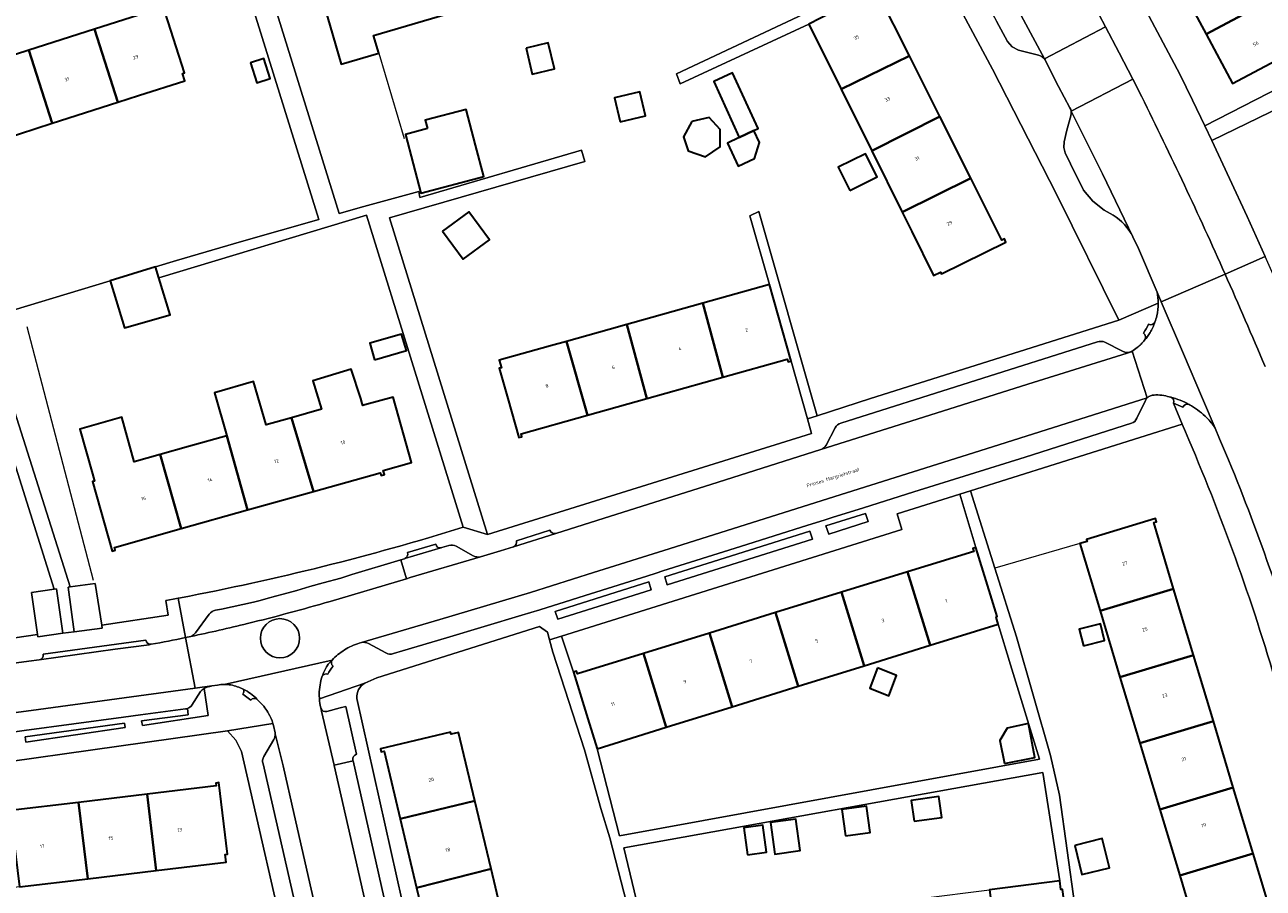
# Model space of a CAD drawing. Header units: metres. Extents: x 197700 to 204338, y 317132 to 325229.
# Tile 839 of 1056: x 202672 to 202798, y 320450 to 320538. Entities that reach past the tile are written whole.
import ezdxf
from ezdxf.enums import TextEntityAlignment as Align

# ---------------------------------------------------------------- set-up
doc = ezdxf.new("R2010")
doc.units = ezdxf.units.M
for name, color, linetype, lineweight in [('B-WE-GR-BEPLANTING_CULTUUR_HEESTERS-GV', 90, 'Continuous', 18), ('B-WE-IE-TERREINAFSCHEIDING_KUNSTMATIG_HEKWERK-G', 20, 'IE-TERREINAFSCHEIDING-KUNSTMATIG', 18), ('B-WE-OG-BEBOUWING-GV', 7, 'Continuous', 35), ('B-WE-OG-BEBOUWING-T18', 10, 'Continuous', 18), ('B-WE-OG-TERREIN_ERF-GV', 7, 'Continuous', 18), ('B-WE-OG-TOPOGRAFIE-T18', 10, 'Continuous', 18), ('B-WE-VH-VERHARDING_ASFALT-GV', 252, 'Continuous', 18), ('B-WE-VH-VERHARDING_BETONSTRAATSTEEN-GV', 252, 'Continuous', 18), ('B-WE-VH-VERHARDING_OPEN-GV', 252, 'Continuous', 18), ('B-WE-VH-VERHARDING_STRAATBAKSTEEN-GV', 252, 'Continuous', 18), ('B-WE-VH-VERHARDING_TEGEL-GV', 252, 'Continuous', 18)]:
    doc.layers.add(name, color=color, linetype=linetype, lineweight=lineweight)
doc.styles.add('NLCS-ISO-M200-T18', font='NLCS-ISO.ttf', dxfattribs={"height": 0.36})
doc.linetypes.add('IE-TERREINAFSCHEIDING-KUNSTMATIG', pattern='A,4,[82,NLCS.SHX,S=0.75,R=90,X=0,Y=0],4,-2', length=10)

msp = doc.modelspace()

# ---------------------------------------------------------------- linework, layer by layer
at = {"layer": 'B-WE-GR-BEPLANTING_CULTUUR_HEESTERS-GV'}
for points in [[(202757.932, 320488.29), (202753.896, 320487.012), (202754.174, 320486.176), (202758.205, 320487.459), (202758.064, 320487.884)], [(202737.456, 320481.828), (202737.716, 320481.004), (202752.522, 320485.654), (202752.256, 320486.486)], [(202726.299, 320478.3), (202726.558, 320477.494), (202736.079, 320480.497), (202735.824, 320481.3)], [(202672.24, 320465.527), (202672.33, 320464.976), (202682.453, 320466.467), (202682.385, 320466.908)]]:
    msp.add_lwpolyline(points, close=True, dxfattribs=at)
for points in [[(202688.792, 320468.405), (202688.865, 320467.768), (202684.132, 320467.131), (202684.205, 320466.677), (202690.896, 320467.685), (202690.493, 320470.451)], [(202690.14, 320470.121), (202689.262, 320468.749)]]:
    msp.add_lwpolyline(points, dxfattribs=at)
for points in [[(202690.493, 320470.451, 0.1042883), (202690.14, 320470.121)], [(202689.262, 320468.749, -0.1648532), (202688.792, 320468.405)]]:
    msp.add_lwpolyline(points, format="xyb", dxfattribs=at)
at = {"layer": 'B-WE-IE-TERREINAFSCHEIDING_KUNSTMATIG_HEKWERK-G'}
for points in [[(202708.306, 320535.233), (202710.894, 320526.535)], [(202679.208, 320481.439), (202672.453, 320507.312)], [(202779.779, 320485.212), (202771.123, 320482.707)]]:
    msp.add_lwpolyline(points, dxfattribs=at)
at = {"layer": 'B-WE-OG-BEBOUWING-GV'}
for points in [[(202714.846, 320539.085), (202712.667, 320546.597), (202705.9, 320544.634), (202705.817, 320544.922), (202705.521, 320544.837), (202701.679, 320543.723), (202704.464, 320534.119), (202708.306, 320535.233), (202707.782, 320537.038), (202707.994, 320537.099)], [(202792.645, 320537.178), (202799.626, 320540.905), (202796.903, 320545.935), (202789.951, 320542.223)], [(202762.411, 320534.961), (202759.198, 320541.376), (202759.468, 320541.508), (202759.336, 320541.799), (202753.353, 320538.793), (202752.15, 320538.182), (202755.443, 320531.549)], [(202683.801, 320530.897), (202688.519, 320532.413), (202688.281, 320533.156), (202688.49, 320533.223), (202686.245, 320540.211), (202685.946, 320540.114), (202686.038, 320539.829), (202679.326, 320537.672), (202681.718, 320530.227)], [(202792.645, 320537.178), (202795.339, 320532.134), (202799.75, 320534.489), (202802.348, 320535.876), (202799.626, 320540.905)], [(202679.326, 320537.672), (202672.615, 320535.516), (202675.007, 320528.07), (202681.718, 320530.227)], [(202723.318, 320535.744), (202723.954, 320533.08), (202726.227, 320533.622), (202725.592, 320536.286)], [(202665.904, 320533.36), (202668.297, 320525.913), (202675.007, 320528.07), (202672.615, 320535.516)], [(202695.222, 320534.245), (202695.861, 320532.212), (202697.243, 320532.646), (202696.603, 320534.68)], [(202765.522, 320528.752), (202762.411, 320534.961), (202755.443, 320531.549), (202758.558, 320525.274)], [(202746.559, 320527.331), (202746.98, 320527.53), (202744.375, 320533.235), (202742.452, 320532.323), (202745.058, 320526.619)], [(202732.91, 320528.225), (202735.51, 320528.846), (202734.929, 320531.285), (202732.328, 320530.665)], [(202713.281, 320527.529), (202711.015, 320526.928), (202712.607, 320520.939), (202719.014, 320522.642), (202718.165, 320525.835), (202717.203, 320529.49), (202713.053, 320528.389)], [(202740.228, 320528.247), (202739.365, 320526.71), (202739.839, 320525.274), (202741.632, 320524.649), (202743.102, 320525.679), (202743.102, 320527.436), (202741.987, 320528.653)], [(202768.666, 320522.475), (202765.522, 320528.752), (202758.558, 320525.274), (202761.668, 320519.007)], [(202746.559, 320527.331), (202745.058, 320526.619), (202743.846, 320526.044), (202744.954, 320523.707), (202746.625, 320524.5), (202747.13, 320526.128)], [(202756.328, 320521.225), (202759.116, 320522.609), (202757.945, 320524.97), (202755.156, 320523.586)], [(202768.666, 320522.475), (202761.668, 320519.007), (202762.646, 320517.037), (202764.869, 320512.558), (202765.567, 320512.904), (202765.665, 320512.707), (202772.235, 320515.967), (202772.102, 320516.285), (202771.825, 320516.169)], [(202714.814, 320517.068), (202716.927, 320514.21), (202719.611, 320516.194), (202717.498, 320519.053)], [(202685.56, 320513.424), (202680.933, 320512.024), (202682.39, 320507.211), (202687.036, 320508.551), (202685.9, 320512.303)], [(202743.386, 320502.179), (202749.946, 320504.022), (202750.033, 320503.735), (202750.348, 320503.832), (202748.139, 320511.647), (202741.351, 320509.739)], [(202734.203, 320507.73), (202733.593, 320507.559), (202735.628, 320500), (202743.386, 320502.179), (202741.351, 320509.739)], [(202731.807, 320507.057), (202727.457, 320505.834), (202729.575, 320498.299), (202735.628, 320500), (202733.593, 320507.559)], [(202707.864, 320503.961), (202711.119, 320504.901), (202710.635, 320506.581), (202707.379, 320505.641)], [(202727.457, 320505.834), (202725.829, 320505.376), (202720.594, 320503.905), (202720.805, 320503.154), (202720.593, 320503.095), (202721.462, 320500), (202722.579, 320496.028), (202722.883, 320496.108), (202722.807, 320496.398), (202729.575, 320498.299)], [(202706.472, 320500.015), (202705.503, 320503.006), (202701.587, 320501.801), (202702.473, 320498.919), (202699.399, 320498.054), (202701.661, 320490.534), (202708.459, 320492.443), (202708.562, 320492.161), (202708.881, 320492.277), (202708.766, 320492.686), (202711.643, 320493.498), (202709.771, 320500.161), (202706.888, 320499.351), (202706.676, 320499.292), (202706.613, 320499.517)], [(202694.93, 320488.643), (202701.661, 320490.534), (202699.399, 320498.054), (202696.814, 320497.326), (202695.549, 320501.744), (202691.559, 320500.602), (202692.801, 320496.197)], [(202688.163, 320486.742), (202686.036, 320494.292), (202683.381, 320493.545), (202682.1, 320498.095), (202677.815, 320496.877), (202679.105, 320492.341), (202679.318, 320491.591), (202679.107, 320491.531), (202681.116, 320484.453), (202681.433, 320484.54), (202681.354, 320484.829)], [(202686.036, 320494.292), (202688.163, 320486.742), (202694.93, 320488.643), (202692.801, 320496.197), (202688.922, 320495.105)], [(202779.779, 320485.212), (202781.843, 320478.349), (202789.338, 320480.602), (202787.309, 320487.351), (202787.595, 320487.445), (202787.491, 320487.761), (202780.462, 320485.647), (202780.526, 320485.436)], [(202769.193, 320484.807), (202768.877, 320484.713), (202768.962, 320484.425), (202762.224, 320482.342), (202764.538, 320474.852), (202771.44, 320476.998), (202771.257, 320477.71), (202771.367, 320477.774), (202770.678, 320480.004)], [(202755.474, 320480.255), (202757.793, 320472.754), (202764.538, 320474.852), (202762.224, 320482.342)], [(202781.843, 320478.349), (202783.872, 320471.6), (202791.367, 320473.854), (202789.338, 320480.602)], [(202748.751, 320478.176), (202751.074, 320470.665), (202757.793, 320472.754), (202755.474, 320480.255)], [(202751.074, 320470.665), (202748.751, 320478.176), (202742.025, 320476.096), (202744.35, 320468.574)], [(202780.146, 320474.788), (202782.309, 320475.321), (202781.887, 320477.033), (202779.724, 320476.5)], [(202744.35, 320468.574), (202742.025, 320476.096), (202735.299, 320474.017), (202737.621, 320466.482)], [(202728.145, 320472.122), (202729.621, 320467.345), (202730.565, 320464.288), (202737.621, 320466.482), (202735.299, 320474.017), (202728.553, 320471.931), (202728.468, 320472.218)], [(202785.901, 320464.852), (202793.396, 320467.105), (202791.367, 320473.854), (202783.872, 320471.6)], [(202759.163, 320472.533), (202758.359, 320470.46), (202760.302, 320469.707), (202761.105, 320471.78)], [(202772.084, 320462.797), (202775.203, 320463.399), (202774.536, 320466.857), (202772.388, 320466.39), (202771.631, 320465.147)], [(202793.396, 320467.105), (202785.901, 320464.852), (202787.93, 320458.104), (202795.424, 320460.357)], [(202710.482, 320457.164), (202718.104, 320458.984), (202716.44, 320465.955), (202715.681, 320465.775), (202715.63, 320465.989), (202708.481, 320464.29), (202708.549, 320463.971), (202708.842, 320464.033)], [(202684.696, 320459.661), (202685.627, 320451.878), (202692.75, 320452.73), (202692.657, 320453.504), (202692.876, 320453.53), (202692.001, 320460.846), (202691.681, 320460.798), (202691.725, 320460.501)], [(202787.93, 320458.104), (202789.96, 320451.355), (202797.453, 320453.608), (202795.424, 320460.357)], [(202684.696, 320459.661), (202677.703, 320458.826), (202678.634, 320451.041), (202685.627, 320451.878)], [(202710.482, 320457.164), (202712.168, 320450.107), (202719.757, 320452.063), (202718.104, 320458.984)], [(202762.877, 320456.901), (202765.703, 320457.295), (202765.406, 320459.426), (202762.58, 320459.032)], [(202671.695, 320450.211), (202678.634, 320451.041), (202677.703, 320458.826), (202670.74, 320457.994)], [(202755.904, 320455.424), (202758.392, 320455.771), (202758.019, 320458.454), (202755.531, 320458.108)], [(202745.893, 320453.479), (202747.841, 320453.751), (202747.459, 320456.487), (202745.512, 320456.216)], [(202748.244, 320456.771), (202748.693, 320453.545), (202751.281, 320453.905), (202750.832, 320457.131)], [(202779.256, 320454.447), (202779.992, 320451.462), (202782.808, 320452.156), (202782.072, 320455.142)], [(202797.453, 320453.608), (202789.96, 320451.355), (202792.027, 320444.482), (202792.773, 320444.709), (202792.837, 320444.499), (202799.86, 320446.637), (202799.77, 320446.944), (202799.482, 320446.86)], [(202712.168, 320450.107), (202713.787, 320443.326), (202721.409, 320445.143), (202719.757, 320452.063)], [(202771.624, 320441.825), (202778.618, 320442.748), (202778.659, 320442.451), (202778.991, 320442.497), (202778.339, 320447.454), (202778.012, 320449.942), (202777.827, 320449.93), (202777.737, 320450.832), (202770.562, 320449.916)]]:
    msp.add_lwpolyline(points, close=True, dxfattribs=at)
at = {"layer": 'B-WE-OG-TERREIN_ERF-GV'}
for points in [[(202771.502, 320567.115), (202771.944, 320566.234), (202772.422, 320565.857), (202778.889, 320569.421), (202781.302, 320565.042), (202781.677, 320564.361), (202783.726, 320565.49), (202786.526, 320560.408), (202784.478, 320559.279), (202782.427, 320558.14), (202778.056, 320555.713), (202783.985, 320544.38), (202789.962, 320533.072), (202791.251, 320530.441), (202792.526, 320527.804), (202804.257, 320533.843)], [(202656.253, 320494.363), (202654.072, 320501.043), (202651.77, 320508.093), (202646.654, 320506.54), (202639.179, 320504.025), (202642.506, 320493.288), (202645.465, 320483.735), (202649.167, 320472.372), (202673.529, 320475.935), (202672.901, 320480.215), (202675.197, 320480.557), (202667.013, 320506.55), (202667.002, 320506.591), (202668.439, 320507.017), (202668.072, 320508.133), (202680.933, 320512.024), (202685.56, 320513.424), (202687.685, 320514.067), (202694.296, 320516.009), (202702.185, 320518.268), (202693.541, 320546.148), (202680.989, 320542.154)], [(202695.59, 320546.8), (202704.252, 320518.86), (202706.782, 320519.584), (202712.376, 320521.124), (202712.499, 320520.51), (202728.987, 320525.317), (202729.313, 320524.17), (202709.386, 320518.417), (202719.401, 320486.134), (202752.424, 320496.45), (202752.006, 320497.937), (202750.348, 320503.832), (202750.033, 320503.735), (202749.946, 320504.022), (202743.386, 320502.179), (202735.628, 320500), (202729.575, 320498.299), (202722.807, 320496.398), (202722.883, 320496.108), (202722.579, 320496.028), (202721.462, 320500), (202720.593, 320503.095), (202720.805, 320503.154), (202720.594, 320503.905), (202725.829, 320505.376), (202727.457, 320505.834), (202731.807, 320507.057), (202733.593, 320507.559), (202734.203, 320507.73), (202741.351, 320509.739), (202748.139, 320511.647), (202746.147, 320518.638), (202747.068, 320519.095), (202752.988, 320498.26), (202758.449, 320500), (202783.746, 320507.99), (202777.412, 320520.853), (202770.862, 320533.609), (202767.882, 320539.157)], [(202714.846, 320539.085), (202707.994, 320537.099), (202707.782, 320537.038), (202708.306, 320535.233), (202704.464, 320534.119), (202701.679, 320543.723)], [(202759.198, 320541.376), (202762.411, 320534.961), (202765.522, 320528.752), (202768.666, 320522.475), (202771.825, 320516.169), (202772.102, 320516.285), (202772.235, 320515.967), (202765.665, 320512.707), (202765.567, 320512.904), (202764.869, 320512.558), (202762.646, 320517.037), (202761.668, 320519.007), (202758.558, 320525.274), (202755.443, 320531.549), (202752.15, 320538.182), (202739.044, 320532.114), (202738.643, 320533.133), (202752.175, 320539.485)], [(202686.245, 320540.211), (202688.49, 320533.223), (202688.281, 320533.156), (202688.519, 320532.413), (202683.801, 320530.897), (202681.718, 320530.227), (202675.007, 320528.07), (202668.297, 320525.913), (202661.586, 320523.756), (202662.758, 320520.166), (202657.833, 320518.558), (202656.653, 320522.171), (202654.875, 320521.599), (202647.85, 320519.341), (202646.895, 320522.315), (202645.366, 320527.075), (202645.679, 320527.176), (202645.771, 320526.891), (202652.482, 320529.047), (202659.193, 320531.204), (202665.904, 320533.36), (202672.615, 320535.516), (202679.326, 320537.672), (202686.038, 320539.829)], [(202805.053, 320532.049), (202793.233, 320526.325), (202796.85, 320518.574), (202798.682, 320514.482)], [(202716.919, 320486.887), (202707.053, 320518.707), (202685.9, 320512.303), (202687.036, 320508.551), (202682.39, 320507.211), (202680.933, 320512.024), (202668.072, 320508.133), (202668.439, 320507.017), (202670.748, 320500), (202676.837, 320480.807), (202679.377, 320481.132), (202680.056, 320476.89), (202686.843, 320477.933), (202686.582, 320479.411), (202687.337, 320479.551), (202687.843, 320479.646), (202688.096, 320479.694)], [(202790.196, 320497.399), (202768.629, 320490.606), (202771.123, 320482.707), (202773.336, 320475.696), (202776.791, 320463.609), (202777.695, 320459.556), (202780.035, 320442.638)], [(202706.073, 320469.425), (202714.174, 320433.271), (202714.585, 320431.435), (202716.872, 320431.711), (202735.564, 320433.969), (202735.097, 320439.082), (202734.437, 320445.175), (202731.849, 320455.219), (202730.949, 320458.203), (202729.276, 320464.2), (202726.047, 320474.133), (202725.72, 320475.419), (202725.522, 320476.2), (202724.69, 320476.777)], [(202724.69, 320476.777), (202708.101, 320471.54), (202706.889, 320470.987)]]:
    msp.add_lwpolyline(points, dxfattribs=at)
for points in [[(202799.75, 320534.489), (202795.339, 320532.134), (202792.645, 320537.178), (202789.951, 320542.223), (202787.258, 320547.267), (202784.564, 320552.312), (202788.975, 320554.667), (202791.459, 320555.993), (202794.181, 320550.964), (202796.903, 320545.935), (202799.626, 320540.905), (202802.348, 320535.876)], [(202723.318, 320535.744), (202725.592, 320536.286), (202726.227, 320533.622), (202723.954, 320533.08)], [(202695.222, 320534.245), (202696.603, 320534.68), (202697.243, 320532.646), (202695.861, 320532.212)], [(202745.058, 320526.619), (202742.452, 320532.323), (202744.375, 320533.235), (202746.98, 320527.53), (202746.559, 320527.331), (202747.13, 320526.128), (202746.625, 320524.5), (202744.954, 320523.707), (202743.846, 320526.044)], [(202732.91, 320528.225), (202732.328, 320530.665), (202734.929, 320531.285), (202735.51, 320528.846)], [(202719.014, 320522.642), (202712.607, 320520.939), (202711.015, 320526.928), (202713.281, 320527.529), (202713.053, 320528.389), (202717.203, 320529.49), (202718.165, 320525.835)], [(202740.228, 320528.247), (202741.987, 320528.653), (202743.102, 320527.436), (202743.102, 320525.679), (202741.632, 320524.649), (202739.839, 320525.274), (202739.365, 320526.71)], [(202756.328, 320521.225), (202755.156, 320523.586), (202757.945, 320524.97), (202759.116, 320522.609)], [(202714.814, 320517.068), (202717.498, 320519.053), (202719.611, 320516.194), (202716.927, 320514.21)], [(202707.864, 320503.961), (202707.379, 320505.641), (202710.635, 320506.581), (202711.119, 320504.901)], [(202694.93, 320488.643), (202688.163, 320486.742), (202681.354, 320484.829), (202681.433, 320484.54), (202681.116, 320484.453), (202679.107, 320491.531), (202679.318, 320491.591), (202679.105, 320492.341), (202677.815, 320496.877), (202682.1, 320498.095), (202683.381, 320493.545), (202686.036, 320494.292), (202688.922, 320495.105), (202692.801, 320496.197), (202691.559, 320500.602), (202695.549, 320501.744), (202696.814, 320497.326), (202699.399, 320498.054), (202702.473, 320498.919), (202701.587, 320501.801), (202705.503, 320503.006), (202706.472, 320500.015), (202706.613, 320499.517), (202706.676, 320499.292), (202706.888, 320499.351), (202709.771, 320500.161), (202711.643, 320493.498), (202708.766, 320492.686), (202708.881, 320492.277), (202708.562, 320492.161), (202708.459, 320492.443), (202701.661, 320490.534)], [(202728.145, 320472.122), (202728.468, 320472.218), (202728.553, 320471.931), (202735.299, 320474.017), (202742.025, 320476.096), (202748.751, 320478.176), (202755.474, 320480.255), (202762.224, 320482.342), (202768.962, 320484.425), (202768.877, 320484.713), (202769.193, 320484.807), (202767.552, 320490.267), (202761.158, 320488.253), (202761.62, 320486.645), (202726.937, 320475.762)], [(202781.843, 320478.349), (202779.779, 320485.212), (202780.526, 320485.436), (202780.462, 320485.647), (202787.491, 320487.761), (202787.595, 320487.445), (202787.309, 320487.351), (202789.338, 320480.602), (202791.367, 320473.854), (202793.396, 320467.105), (202795.424, 320460.357), (202797.453, 320453.608), (202799.482, 320446.86), (202799.77, 320446.944), (202799.86, 320446.637), (202792.837, 320444.499), (202792.773, 320444.709), (202792.027, 320444.482), (202789.96, 320451.355), (202787.93, 320458.104), (202785.901, 320464.852), (202783.872, 320471.6)], [(202764.538, 320474.852), (202757.793, 320472.754), (202751.074, 320470.665), (202744.35, 320468.574), (202737.621, 320466.482), (202730.565, 320464.288), (202732.865, 320455.417), (202775.672, 320463.247), (202772.715, 320472.855), (202771.44, 320476.998)], [(202780.146, 320474.788), (202779.724, 320476.5), (202781.887, 320477.033), (202782.309, 320475.321)], [(202759.163, 320472.533), (202761.105, 320471.78), (202760.302, 320469.707), (202758.359, 320470.46)], [(202772.084, 320462.797), (202771.631, 320465.147), (202772.388, 320466.39), (202774.536, 320466.857), (202775.203, 320463.399)], [(202699.434, 320441.578), (202694.304, 320464.02), (202693.743, 320465.181), (202692.88, 320466.138), (202656.742, 320461.008), (202656.529, 320462.231), (202649.388, 320461.275), (202641.217, 320460.187), (202632.083, 320459.008), (202632.242, 320457.636), (202632.66, 320454.806), (202633.688, 320445.149), (202634.859, 320435.981), (202638.613, 320436.299), (202646.026, 320436.749), (202653.507, 320437.297), (202659.232, 320437.719), (202666.17, 320438.218), (202682.924, 320439.261), (202682.68, 320442.919), (202686.622, 320443.257), (202686.729, 320442.604), (202694.506, 320443.832), (202694.985, 320440.837)], [(202712.168, 320450.107), (202710.482, 320457.164), (202708.842, 320464.033), (202708.549, 320463.971), (202708.481, 320464.29), (202715.63, 320465.989), (202715.681, 320465.775), (202716.44, 320465.955), (202718.104, 320458.984), (202719.757, 320452.063), (202721.409, 320445.143), (202723.036, 320438.328), (202722.277, 320438.147), (202722.328, 320437.933), (202715.179, 320436.227), (202715.102, 320436.528), (202715.393, 320436.603), (202713.787, 320443.326)], [(202777.737, 320450.832), (202776.024, 320461.865), (202733.274, 320454.199), (202735.403, 320445.427), (202742.588, 320446.344), (202749.574, 320447.236), (202756.561, 320448.128), (202763.548, 320449.02), (202770.562, 320449.916)], [(202671.695, 320450.211), (202664.65, 320449.368), (202657.632, 320448.528), (202650.632, 320447.691), (202643.635, 320446.854), (202636.315, 320445.978), (202635.347, 320454.072), (202635.674, 320454.107), (202635.706, 320453.809), (202642.704, 320454.645), (202649.702, 320455.481), (202656.7, 320456.317), (202663.704, 320457.154), (202670.74, 320457.994), (202677.703, 320458.826), (202684.696, 320459.661), (202691.725, 320460.501), (202691.681, 320460.798), (202692.001, 320460.846), (202692.876, 320453.53), (202692.657, 320453.504), (202692.75, 320452.73), (202685.627, 320451.878), (202678.634, 320451.041)], [(202762.877, 320456.901), (202762.58, 320459.032), (202765.406, 320459.426), (202765.703, 320457.295)], [(202755.904, 320455.424), (202755.531, 320458.108), (202758.019, 320458.454), (202758.392, 320455.771)], [(202745.893, 320453.479), (202745.512, 320456.216), (202747.459, 320456.487), (202747.841, 320453.751)], [(202748.244, 320456.771), (202750.832, 320457.131), (202751.281, 320453.905), (202748.693, 320453.545)], [(202779.256, 320454.447), (202782.072, 320455.142), (202782.808, 320452.156), (202779.992, 320451.462)]]:
    msp.add_lwpolyline(points, close=True, dxfattribs=at)
for points in [[(202799.663, 320471.393, 0.0320158), (202790.196, 320497.399)], [(202688.096, 320479.694, 0.0283872), (202716.919, 320486.887)], [(202706.889, 320470.987, 0.298963), (202706.073, 320469.425)]]:
    msp.add_lwpolyline(points, format="xyb", dxfattribs=at)
at = {"layer": 'B-WE-VH-VERHARDING_ASFALT-GV'}
for points in [[(202776.177, 320534.637), (202782.393, 320537.908), (202777.869, 320546.507), (202768.493, 320563.551), (202768.486, 320563.547), (202762.159, 320560.198), (202762.882, 320558.9), (202768.648, 320548.547), (202773.815, 320539.077), (202775.002, 320536.86)], [(202782.393, 320537.908), (202776.177, 320534.637), (202776.233, 320534.548), (202776.285, 320534.458), (202777.615, 320531.834), (202778.753, 320529.667), (202778.861, 320529.497), (202778.907, 320529.302), (202785.173, 320532.575), (202783.79, 320535.245)]]:
    msp.add_lwpolyline(points, close=True, dxfattribs=at)
for points in [[(202786.096, 320530.771), (202785.173, 320532.575), (202778.907, 320529.302), (202782.103, 320522.927), (202785.19, 320516.499), (202785.748, 320515.3), (202787.648, 320510.855), (202788.069, 320509.869), (202794.587, 320512.702)], [(202794.587, 320512.702), (202788.069, 320509.869), (202790.34, 320504.557), (202792.288, 320500), (202793.57, 320497.001), (202794.035, 320495.914)], [(202792.288, 320500), (202790.34, 320504.557), (202788.069, 320509.869), (202787.648, 320510.855)], [(202785.102, 320504.826), (202786.644, 320500.063)], [(202786.9, 320500.243), (202787.141, 320500.346)], [(202788.733, 320500.219), (202788.897, 320500.184), (202789.059, 320500.146)], [(202790.926, 320499.398), (202791.042, 320499.33), (202791.159, 320499.259)], [(202793.57, 320497.001), (202792.288, 320500)]]:
    msp.add_lwpolyline(points, dxfattribs=at)
for points in [[(202794.587, 320512.702, 0.010336), (202786.096, 320530.771)], [(202798.659, 320503.28, 0.0053218), (202794.587, 320512.702)], [(202787.648, 320510.855, -0.0472575), (202787.759, 320509.734)], [(202787.759, 320509.734, -0.0555202), (202787.621, 320508.427)], [(202787.621, 320508.427, -0.0290003), (202787.44, 320507.794)], [(202787.44, 320507.794, -0.051223), (202786.946, 320506.736)], [(202786.386, 320505.951, -0.0465638), (202785.613, 320505.197)], [(202786.946, 320506.736, -0.0415894), (202786.386, 320505.951)], [(202785.613, 320505.197, -0.0275956), (202785.102, 320504.826)], [(202786.644, 320500.063, -0.0869141), (202786.9, 320500.243)], [(202787.141, 320500.346, -0.1000399), (202788.733, 320500.219)], [(202789.059, 320500.146, -0.0679538), (202790.926, 320499.398)], [(202791.159, 320499.259, -0.0603628), (202792.73, 320498.046)], [(202792.73, 320498.046, -0.0475186), (202793.57, 320497.001)], [(202794.035, 320495.914, -0.0288851), (202802.475, 320472.313)]]:
    msp.add_lwpolyline(points, format="xyb", dxfattribs=at)
at = {"layer": 'B-WE-VH-VERHARDING_BETONSTRAATSTEEN-GV'}
for points in [[(202763.576, 320552.564), (202766.955, 320546.449), (202770.651, 320539.684), (202771.272, 320538.492), (202772.396, 320536.425), (202772.873, 320535.86), (202773.535, 320535.533), (202774.48, 320535.285), (202775.568, 320535.024), (202775.906, 320534.884), (202776.177, 320534.637), (202775.002, 320536.86), (202773.815, 320539.077), (202768.648, 320548.547), (202762.882, 320558.9)], [(202785.19, 320516.499), (202782.103, 320522.927), (202778.907, 320529.302), (202778.881, 320529.074), (202778.847, 320528.849), (202778.461, 320527.375), (202778.173, 320526.198), (202778.134, 320525.619), (202778.294, 320525.061), (202778.834, 320523.95), (202780.159, 320521.252), (202781.107, 320520.123), (202782.258, 320519.2), (202783.18, 320518.705)], [(202781.568, 320505.794), (202755.427, 320497.505)], [(202784.113, 320504.845), (202782.332, 320505.748)], [(202784.612, 320504.65), (202774.481, 320501.457), (202764.479, 320498.297), (202753.374, 320494.798), (202742.896, 320491.468), (202730.545, 320487.559), (202726.343, 320486.24), (202722.039, 320484.889), (202720.718, 320484.474), (202718.679, 320483.87), (202711.499, 320481.745), (202711.132, 320481.636), (202703.335, 320479.323)], [(202706.539, 320475.122), (202714.532, 320477.46), (202723.771, 320480.23), (202730.21, 320482.274), (202737.364, 320484.525), (202744.372, 320486.722), (202753.508, 320489.61), (202770.214, 320494.87), (202786.644, 320500.063), (202785.102, 320504.826), (202785.025, 320504.777)], [(202753.374, 320494.798), (202764.479, 320498.297), (202774.481, 320501.457), (202784.612, 320504.65)], [(202785.025, 320504.777), (202785.102, 320504.826)], [(202786.644, 320500.063), (202770.214, 320494.87), (202753.508, 320489.61), (202744.372, 320486.722), (202737.364, 320484.525), (202730.21, 320482.274), (202723.771, 320480.23), (202714.532, 320477.46), (202706.539, 320475.122)], [(202785.595, 320497.996), (202786.467, 320499.805)], [(202737.266, 320482.427), (202745.197, 320484.923), (202752.063, 320487.089), (202753.698, 320487.605), (202754.531, 320487.868), (202757.739, 320488.878), (202762.867, 320490.493), (202774.195, 320494.034), (202785.032, 320497.49)], [(202754.832, 320497.022), (202753.904, 320495.255)], [(202722.039, 320484.889), (202726.343, 320486.24)], [(202725.75, 320486.583), (202722.335, 320485.512)], [(202714.64, 320484.786), (202710.967, 320483.694), (202710.927, 320483.678), (202710.559, 320483.568), (202711.132, 320481.636), (202711.499, 320481.745), (202718.679, 320483.87)], [(202710.967, 320483.694), (202714.64, 320484.786)], [(202714.11, 320485.145), (202711.233, 320484.297)], [(202715.45, 320485.036), (202714.727, 320484.806), (202714.684, 320484.794), (202714.64, 320484.786)], [(202717.931, 320483.972), (202716.21, 320484.964)], [(202709.797, 320473.994), (202710.725, 320474.269), (202715.226, 320475.591), (202722.877, 320477.918), (202724.739, 320478.46), (202726.11, 320478.889), (202727.21, 320479.234), (202728.686, 320479.725), (202729.897, 320480.099), (202735.63, 320481.911), (202736.596, 320482.216), (202737.266, 320482.427)], [(202657.233, 320466.113), (202672.879, 320468.204), (202689.576, 320470.475), (202688.602, 320475.628)], [(202684.544, 320475.384), (202674.102, 320473.955)], [(202689.146, 320475.742), (202688.602, 320475.628), (202689.576, 320470.475), (202691.298, 320470.709), (202691.875, 320470.787)], [(202685.103, 320474.945), (202684.881, 320474.905), (202681.436, 320474.442), (202673.686, 320473.361), (202672.635, 320473.215), (202662.055, 320471.806), (202656.82, 320471.107), (202649.101, 320470.077)], [(202673.686, 320473.361), (202681.436, 320474.442), (202684.881, 320474.905), (202685.103, 320474.945)], [(202706.323, 320475.059), (202706.539, 320475.122)], [(202707.247, 320475.028), (202709.042, 320474.066)], [(202703.543, 320473.341), (202692.554, 320470.852)], [(202692.554, 320470.852), (202703.543, 320473.341)], [(202690.764, 320470.571), (202691.225, 320470.694), (202691.298, 320470.709), (202689.576, 320470.475), (202672.879, 320468.204), (202657.233, 320466.113), (202642.616, 320464.157), (202640.498, 320463.87), (202638.625, 320463.623), (202636.572, 320463.362), (202634.966, 320463.155), (202633.023, 320462.909), (202631.654, 320462.738), (202629.773, 320462.506), (202628.088, 320462.323), (202626.525, 320462.146), (202624.98, 320461.996), (202618.083, 320461.292), (202608.594, 320460.344), (202600.865, 320459.56), (202598.542, 320459.347), (202586.108, 320458.094), (202585.966, 320458.074), (202588.206, 320456.555)], [(202689.262, 320468.749), (202690.14, 320470.121)], [(202694.462, 320469.871), (202695.251, 320469.266)], [(202695.889, 320469.36), (202696.056, 320469.195), (202696.221, 320469.021)], [(202588.781, 320456.385), (202594.345, 320456.935), (202599.089, 320457.407), (202600.798, 320457.578), (202607.663, 320458.269), (202616.944, 320459.206), (202618.669, 320459.381), (202623.107, 320459.83), (202629.397, 320460.498), (202630.199, 320460.592), (202632.959, 320460.917), (202637.208, 320461.479), (202644.989, 320462.512), (202652.965, 320463.597), (202657.895, 320464.236), (202659.415, 320464.433), (202670.452, 320465.915), (202672.151, 320466.145), (202682.294, 320467.519), (202684.029, 320467.754), (202688.592, 320468.366)], [(202710.461, 320433.045), (202710.407, 320433.241), (202710.357, 320433.448), (202708.65, 320441.051), (202706.346, 320451.277), (202703.775, 320462.592), (202703.766, 320462.63), (202702.48, 320468.12), (202702.431, 320468.3), (202702.388, 320468.481)], [(202702.408, 320468.42), (202702.388, 320468.481), (202702.431, 320468.3), (202702.48, 320468.12), (202703.766, 320462.63)], [(202706.05, 320463.729), (202704.939, 320468.595), (202704.377, 320468.452), (202703.006, 320468.104)], [(202697.585, 320466.665), (202697.73, 320465.917), (202697.751, 320465.832), (202698.549, 320462.57), (202699.69, 320457.602), (202702.199, 320446.552), (202703.582, 320440.465), (202704.742, 320435.361), (202705.267, 320432.95), (202706.356, 320427.135), (202706.393, 320426.939), (202706.789, 320424.836), (202706.8, 320424.689)], [(202696.515, 320462.751), (202699.772, 320448.44), (202700.279, 320446.11), (202702.199, 320446.552), (202699.69, 320457.602), (202698.549, 320462.57), (202697.751, 320465.832)], [(202697.613, 320465.229), (202696.604, 320463.518)], [(202703.766, 320462.63), (202705.683, 320463.062), (202705.664, 320463.143)], [(202711.719, 320436.37), (202705.683, 320463.062), (202703.766, 320462.63), (202703.775, 320462.592), (202706.346, 320451.277), (202708.65, 320441.051), (202710.357, 320433.448), (202710.407, 320433.241), (202710.461, 320433.045)]]:
    msp.add_lwpolyline(points, dxfattribs=at)
for points in [[(202783.18, 320518.705, -0.139069), (202785.19, 320516.499)], [(202786.784, 320507.575, -0.0299986), (202786.28, 320506.683)], [(202787.44, 320507.794, -0.4028374), (202786.784, 320507.575)], [(202786.946, 320506.736, 0.051223), (202787.44, 320507.794)], [(202782.332, 320505.748, 0.1701706), (202781.568, 320505.794)], [(202786.28, 320506.683, -0.3694196), (202786.386, 320505.951)], [(202786.386, 320505.951, 0.0415894), (202786.946, 320506.736)], [(202785.102, 320504.826, -0.2680272), (202784.113, 320504.845)], [(202784.612, 320504.65, 0.0804832), (202785.025, 320504.777)], [(202785.025, 320504.777, -0.0804832), (202784.612, 320504.65)], [(202786.467, 320499.805, -0.0876014), (202786.644, 320500.063)], [(202790.926, 320499.398, 0.0679538), (202789.059, 320500.146)], [(202789.059, 320500.146, -0.4096378), (202789.345, 320499.531)], [(202789.345, 320499.531, 0.0111738), (202790.294, 320499.139)], [(202790.294, 320499.139, -0.3793083), (202790.926, 320499.398)], [(202755.427, 320497.505, 0.1893162), (202754.832, 320497.022)], [(202785.032, 320497.49, 0.2288915), (202785.595, 320497.996)], [(202753.904, 320495.255, -0.1728368), (202753.374, 320494.798)], [(202722.335, 320485.512, -0.4039203), (202722.039, 320484.889)], [(202726.343, 320486.24, -0.364921), (202725.75, 320486.583)], [(202711.233, 320484.297, -0.386701), (202710.967, 320483.694)], [(202714.64, 320484.786, -0.3817027), (202714.11, 320485.145)], [(202716.21, 320484.964, 0.1887865), (202715.45, 320485.036)], [(202718.679, 320483.87, -0.1869709), (202717.931, 320483.972)], [(202703.335, 320479.323, -0.0116911), (202694.923, 320477.062)], [(202694.923, 320477.062, -0.0077555), (202689.146, 320475.742)], [(202700.24, 320475.56, 1), (202696.232, 320475.56)], [(202696.232, 320475.56, -1), (202700.24, 320475.56)], [(202685.103, 320474.945, -0.368472), (202684.544, 320475.384)], [(202688.602, 320475.628, -0.0050564), (202685.103, 320474.945)], [(202696.232, 320475.56, 1), (202700.24, 320475.56)], [(202700.24, 320475.56, -1), (202696.232, 320475.56)], [(202703.543, 320473.341, -0.0606131), (202704.808, 320474.372)], [(202704.808, 320474.372, -0.0756225), (202706.323, 320475.059)], [(202706.539, 320475.122, -0.185433), (202707.247, 320475.028)], [(202709.042, 320474.066, 0.2195161), (202709.797, 320473.994)], [(202674.102, 320473.955, -0.4033044), (202673.686, 320473.361)], [(202703.045, 320472.758, -0.0274591), (202703.543, 320473.341)], [(202703.543, 320473.341, 0.0274591), (202703.045, 320472.758)], [(202703.646, 320472.704, -0.3875236), (202703.543, 320473.341)], [(202702.242, 320469.876, -0.0847424), (202702.544, 320471.706)], [(202702.544, 320471.706, -0.0629109), (202703.045, 320472.758)], [(202703.045, 320472.758, 0.0629109), (202702.544, 320471.706)], [(202702.544, 320471.706, -0.3589565), (202703.122, 320471.897)], [(202703.122, 320471.897, -0.0789912), (202703.646, 320472.704)], [(202690.14, 320470.121, -0.1042883), (202690.493, 320470.451)], [(202690.493, 320470.451, -0.0643984), (202690.764, 320470.571)], [(202691.875, 320470.787, -0.0403829), (202692.554, 320470.852)], [(202692.554, 320470.852, -0.0408312), (202693.235, 320470.806)], [(202693.235, 320470.806, -0.0603994), (202694.495, 320470.361)], [(202694.495, 320470.361, -0.2477723), (202694.462, 320469.871)], [(202694.495, 320470.361, -0.0393122), (202695.24, 320469.915)], [(202695.24, 320469.915, 0.0393122), (202694.495, 320470.361)], [(202695.24, 320469.915, -0.0285843), (202695.889, 320469.36)], [(202695.889, 320469.36, 0.0285843), (202695.24, 320469.915)], [(202695.251, 320469.266, -0.3565644), (202695.889, 320469.36)], [(202696.221, 320469.021, -0.0662361), (202697.078, 320467.886)], [(202702.257, 320469.384, -0.0222136), (202702.242, 320469.876)], [(202702.388, 320468.481, -0.0375241), (202702.257, 320469.384)], [(202688.592, 320468.366, 0.0567469), (202688.792, 320468.405)], [(202688.792, 320468.405, 0.1648532), (202689.262, 320468.749)], [(202697.078, 320467.886, -0.0480911), (202697.521, 320466.875)], [(202703.006, 320468.104, -0.4007699), (202702.408, 320468.42)], [(202697.521, 320466.875, -0.0087145), (202697.585, 320466.665)], [(202697.751, 320465.832, -0.1413981), (202697.613, 320465.229)], [(202696.604, 320463.518, 0.2356869), (202696.515, 320462.751)], [(202705.664, 320463.143, -0.3984694), (202706.05, 320463.729)]]:
    msp.add_lwpolyline(points, format="xyb", dxfattribs=at)
at = {"layer": 'B-WE-VH-VERHARDING_OPEN-GV'}
for points in [[(202759.336, 320541.799), (202764.838, 320544.7), (202764.384, 320545.681), (202758.873, 320542.794), (202752.175, 320539.485), (202738.643, 320533.133), (202739.044, 320532.114), (202752.15, 320538.182), (202753.353, 320538.793)], [(202752.006, 320497.937), (202752.988, 320498.26), (202747.068, 320519.095), (202746.147, 320518.638), (202748.139, 320511.647), (202750.348, 320503.832)]]:
    msp.add_lwpolyline(points, close=True, dxfattribs=at)
for points in [[(202804.257, 320533.843), (202792.526, 320527.804), (202793.233, 320526.325), (202805.053, 320532.049)], [(202810.228, 320487.265), (202809.64, 320488.735), (202807.511, 320494.129), (202805.378, 320499.533), (202800.345, 320510.768), (202798.682, 320514.482), (202794.587, 320512.702)], [(202703.335, 320479.323), (202711.132, 320481.636), (202710.559, 320483.568), (202705.557, 320482.08), (202704.454, 320481.707), (202702.623, 320481.224), (202701.278, 320480.829), (202699.942, 320480.441), (202698.547, 320480.056), (202697.782, 320479.843), (202696.808, 320479.592), (202696.205, 320479.424), (202695.532, 320479.257), (202692.273, 320478.536), (202691.656, 320478.421)], [(202691.026, 320478.021), (202689.633, 320476.131)]]:
    msp.add_lwpolyline(points, dxfattribs=at)
for points in [[(202794.587, 320512.702, -0.0053218), (202798.659, 320503.28)], [(202694.923, 320477.062, 0.0116911), (202703.335, 320479.323)], [(202691.656, 320478.421, 0.1852058), (202691.026, 320478.021)], [(202689.146, 320475.742, 0.0077555), (202694.923, 320477.062)], [(202689.633, 320476.131, -0.1611426), (202689.146, 320475.742)]]:
    msp.add_lwpolyline(points, format="xyb", dxfattribs=at)
at = {"layer": 'B-WE-VH-VERHARDING_STRAATBAKSTEEN-GV'}
for points in [[(202675.434, 320480.593), (202675.197, 320480.557), (202672.901, 320480.215), (202673.529, 320475.935), (202673.562, 320475.71), (202676.086, 320476.088)], [(202676.837, 320480.807), (202676.623, 320480.774), (202677.261, 320476.229), (202680.103, 320476.597), (202680.056, 320476.89), (202679.377, 320481.132)]]:
    msp.add_lwpolyline(points, close=True, dxfattribs=at)
at = {"layer": 'B-WE-VH-VERHARDING_TEGEL-GV'}
for points in [[(202794.587, 320512.702), (202798.682, 320514.482), (202796.85, 320518.574), (202793.233, 320526.325), (202792.526, 320527.804), (202791.251, 320530.441), (202789.962, 320533.072), (202783.985, 320544.38), (202778.056, 320555.713), (202775.239, 320560.785), (202772.422, 320565.857), (202772.191, 320565.723), (202768.211, 320564.08), (202768.493, 320563.551), (202777.869, 320546.507), (202782.393, 320537.908), (202783.79, 320535.245), (202785.173, 320532.575)], [(202762.882, 320558.9), (202762.159, 320560.198), (202761.95, 320560.566), (202757.374, 320557.989), (202764.316, 320545.8), (202764.384, 320545.681), (202764.838, 320544.7), (202764.85, 320544.678), (202767.882, 320539.157), (202770.862, 320533.609)], [(202783.18, 320518.705), (202782.258, 320519.2), (202781.107, 320520.123), (202780.159, 320521.252), (202778.834, 320523.95), (202778.294, 320525.061), (202778.134, 320525.619), (202778.173, 320526.198), (202778.461, 320527.375), (202778.847, 320528.849), (202778.881, 320529.074), (202778.907, 320529.302), (202778.861, 320529.497), (202778.753, 320529.667), (202777.615, 320531.834), (202776.285, 320534.458), (202776.233, 320534.548), (202776.177, 320534.637), (202775.906, 320534.884), (202775.568, 320535.024), (202774.48, 320535.285), (202773.535, 320535.533), (202772.873, 320535.86), (202772.396, 320536.425), (202771.272, 320538.492)], [(202770.862, 320533.609), (202777.412, 320520.853), (202783.746, 320507.99), (202787.759, 320509.734)], [(202785.173, 320532.575), (202786.096, 320530.771)], [(202787.648, 320510.855), (202785.748, 320515.3), (202785.19, 320516.499)], [(202787.759, 320509.734), (202783.746, 320507.99), (202758.449, 320500), (202752.988, 320498.26)], [(202755.427, 320497.505), (202781.568, 320505.794)], [(202782.332, 320505.748), (202784.113, 320504.845)], [(202761.158, 320488.253), (202767.552, 320490.267), (202768.629, 320490.606), (202790.196, 320497.399), (202789.345, 320499.531)], [(202786.467, 320499.805), (202785.595, 320497.996)], [(202787.141, 320500.346), (202786.9, 320500.243)], [(202789.059, 320500.146), (202788.897, 320500.184), (202788.733, 320500.219)], [(202789.345, 320499.531), (202790.196, 320497.399)], [(202791.159, 320499.259), (202791.042, 320499.33), (202790.926, 320499.398)], [(202752.988, 320498.26), (202752.006, 320497.937), (202752.424, 320496.45), (202719.401, 320486.134), (202716.919, 320486.887)], [(202785.032, 320497.49), (202774.195, 320494.034), (202762.867, 320490.493), (202757.739, 320488.878), (202754.531, 320487.868), (202753.698, 320487.605), (202752.063, 320487.089), (202745.197, 320484.923), (202737.266, 320482.427), (202736.596, 320482.216), (202735.63, 320481.911), (202729.897, 320480.099), (202728.686, 320479.725), (202727.21, 320479.234), (202726.11, 320478.889), (202724.739, 320478.46), (202722.877, 320477.918), (202715.226, 320475.591), (202710.725, 320474.269), (202709.797, 320473.994)], [(202753.904, 320495.255), (202754.832, 320497.022)], [(202794.035, 320495.914), (202793.57, 320497.001)], [(202726.343, 320486.24), (202730.545, 320487.559), (202742.896, 320491.468), (202753.374, 320494.798)], [(202780.035, 320442.638), (202777.695, 320459.556), (202776.791, 320463.609), (202773.336, 320475.696), (202771.123, 320482.707), (202768.629, 320490.606), (202767.552, 320490.267), (202769.193, 320484.807), (202770.678, 320480.004), (202771.367, 320477.774), (202771.257, 320477.71), (202771.44, 320476.998), (202772.715, 320472.855), (202775.672, 320463.247), (202732.865, 320455.417), (202730.565, 320464.288), (202729.621, 320467.345), (202728.145, 320472.122), (202726.937, 320475.762), (202725.72, 320475.419), (202726.047, 320474.133), (202729.276, 320464.2), (202730.949, 320458.203), (202731.849, 320455.219), (202734.437, 320445.175)], [(202702.257, 320469.384), (202706.889, 320470.987), (202708.101, 320471.54), (202724.69, 320476.777), (202725.522, 320476.2), (202725.72, 320475.419), (202726.937, 320475.762), (202761.62, 320486.645), (202761.158, 320488.253)], [(202722.335, 320485.512), (202725.75, 320486.583)], [(202711.233, 320484.297), (202714.11, 320485.145)], [(202714.64, 320484.786), (202714.684, 320484.794), (202714.727, 320484.806), (202715.45, 320485.036)], [(202716.21, 320484.964), (202717.931, 320483.972)], [(202718.679, 320483.87), (202720.718, 320484.474), (202722.039, 320484.889)], [(202691.656, 320478.421), (202692.273, 320478.536), (202695.532, 320479.257), (202696.205, 320479.424), (202696.808, 320479.592), (202697.782, 320479.843), (202698.547, 320480.056), (202699.942, 320480.441), (202701.278, 320480.829), (202702.623, 320481.224), (202704.454, 320481.707), (202705.557, 320482.08), (202710.559, 320483.568), (202710.927, 320483.678), (202710.967, 320483.694)], [(202688.602, 320475.628), (202687.843, 320479.646), (202687.337, 320479.551), (202686.582, 320479.411), (202686.843, 320477.933), (202680.056, 320476.89), (202680.103, 320476.597), (202677.261, 320476.229), (202676.086, 320476.088), (202673.562, 320475.71), (202673.529, 320475.935), (202649.167, 320472.372)], [(202688.096, 320479.694), (202687.843, 320479.646), (202688.602, 320475.628), (202689.146, 320475.742)], [(202689.633, 320476.131), (202691.026, 320478.021)], [(202674.102, 320473.955), (202684.544, 320475.384)], [(202706.539, 320475.122), (202706.323, 320475.059)], [(202709.042, 320474.066), (202707.247, 320475.028)], [(202656.82, 320471.107), (202662.055, 320471.806), (202672.635, 320473.215), (202673.686, 320473.361)], [(202690.493, 320470.451), (202690.896, 320467.685), (202684.205, 320466.677), (202684.132, 320467.131), (202688.865, 320467.768), (202688.792, 320468.405)], [(202691.875, 320470.787), (202691.298, 320470.709), (202691.225, 320470.694), (202690.764, 320470.571)], [(202706.889, 320470.987), (202702.257, 320469.384)], [(202695.251, 320469.266), (202694.462, 320469.871)], [(202696.221, 320469.021), (202696.056, 320469.195), (202695.889, 320469.36)], [(202714.534, 320428.914), (202714.585, 320431.435), (202714.174, 320433.271), (202706.073, 320469.425)], [(202688.592, 320468.366), (202684.029, 320467.754), (202682.294, 320467.519), (202672.151, 320466.145), (202670.452, 320465.915), (202659.415, 320464.433), (202657.895, 320464.236), (202652.965, 320463.597), (202644.989, 320462.512), (202637.208, 320461.479), (202632.959, 320460.917), (202630.199, 320460.592), (202629.397, 320460.498), (202623.107, 320459.83), (202618.669, 320459.381), (202616.944, 320459.206), (202607.663, 320458.269), (202600.798, 320457.578), (202599.089, 320457.407), (202594.345, 320456.935), (202588.781, 320456.385)], [(202702.388, 320468.481), (202702.408, 320468.42)], [(202703.006, 320468.104), (202704.377, 320468.452), (202704.939, 320468.595), (202706.05, 320463.729)], [(202588.206, 320456.555), (202585.966, 320458.074), (202586.337, 320454.515), (202592.212, 320455.07), (202592.333, 320453.771), (202631.153, 320457.518), (202632.242, 320457.636), (202632.083, 320459.008), (202641.217, 320460.187), (202649.388, 320461.275), (202656.529, 320462.231), (202656.742, 320461.008), (202692.88, 320466.138), (202697.521, 320466.875)], [(202697.521, 320466.875), (202692.88, 320466.138), (202693.743, 320465.181), (202694.304, 320464.02), (202699.434, 320441.578)], [(202697.751, 320465.832), (202697.73, 320465.917), (202697.585, 320466.665)], [(202696.604, 320463.518), (202697.613, 320465.229)], [(202700.31, 320445.966), (202700.279, 320446.11), (202699.772, 320448.44), (202696.515, 320462.751)], [(202705.664, 320463.143), (202705.683, 320463.062), (202711.719, 320436.37)], [(202735.403, 320445.427), (202733.274, 320454.199), (202776.024, 320461.865), (202777.737, 320450.832), (202777.827, 320449.93)]]:
    msp.add_lwpolyline(points, dxfattribs=at)
for points in [[(202716.919, 320486.887), (202719.401, 320486.134), (202709.386, 320518.417), (202729.313, 320524.17), (202728.987, 320525.317), (202712.499, 320520.51), (202712.376, 320521.124), (202706.782, 320519.584), (202704.252, 320518.86), (202695.59, 320546.8), (202693.541, 320546.148), (202702.185, 320518.268), (202694.296, 320516.009), (202687.685, 320514.067), (202685.56, 320513.424), (202685.9, 320512.303), (202707.053, 320518.707)], [(202676.086, 320476.088), (202677.261, 320476.229), (202676.623, 320480.774), (202676.837, 320480.807), (202670.748, 320500), (202668.439, 320507.017), (202667.002, 320506.591), (202667.013, 320506.55), (202675.197, 320480.557), (202675.434, 320480.593)], [(202753.896, 320487.012), (202757.932, 320488.29), (202758.064, 320487.884), (202758.205, 320487.459), (202754.174, 320486.176)], [(202752.256, 320486.486), (202752.522, 320485.654), (202737.716, 320481.004), (202737.456, 320481.828)], [(202735.824, 320481.3), (202736.079, 320480.497), (202726.558, 320477.494), (202726.299, 320478.3)], [(202682.385, 320466.908), (202682.453, 320466.467), (202672.33, 320464.976), (202672.24, 320465.527)]]:
    msp.add_lwpolyline(points, close=True, dxfattribs=at)
for points in [[(202786.096, 320530.771, -0.010336), (202794.587, 320512.702)], [(202785.19, 320516.499, 0.139069), (202783.18, 320518.705)], [(202787.759, 320509.734, 0.0472575), (202787.648, 320510.855)], [(202787.621, 320508.427, 0.0555202), (202787.759, 320509.734)], [(202787.44, 320507.794, 0.0290003), (202787.621, 320508.427)], [(202786.28, 320506.683, 0.0299986), (202786.784, 320507.575)], [(202786.784, 320507.575, 0.4028374), (202787.44, 320507.794)], [(202781.568, 320505.794, -0.1701706), (202782.332, 320505.748)], [(202785.613, 320505.197, 0.0465638), (202786.386, 320505.951)], [(202786.386, 320505.951, 0.3694196), (202786.28, 320506.683)], [(202784.113, 320504.845, 0.2680272), (202785.102, 320504.826)], [(202785.102, 320504.826, 0.0275956), (202785.613, 320505.197)], [(202786.644, 320500.063, 0.0876014), (202786.467, 320499.805)], [(202786.9, 320500.243, 0.0869141), (202786.644, 320500.063)], [(202788.733, 320500.219, 0.1000399), (202787.141, 320500.346)], [(202789.345, 320499.531, 0.4096378), (202789.059, 320500.146)], [(202790.294, 320499.139, -0.0111738), (202789.345, 320499.531)], [(202790.926, 320499.398, 0.3793083), (202790.294, 320499.139)], [(202792.73, 320498.046, 0.0603628), (202791.159, 320499.259)], [(202793.57, 320497.001, 0.0475186), (202792.73, 320498.046)], [(202754.832, 320497.022, -0.1893162), (202755.427, 320497.505)], [(202785.595, 320497.996, -0.2288915), (202785.032, 320497.49)], [(202790.196, 320497.399, -0.0320158), (202799.663, 320471.393)], [(202802.475, 320472.313, 0.0288851), (202794.035, 320495.914)], [(202753.374, 320494.798, 0.1728368), (202753.904, 320495.255)], [(202716.919, 320486.887, -0.0283872), (202688.096, 320479.694)], [(202722.039, 320484.889, 0.4039203), (202722.335, 320485.512)], [(202725.75, 320486.583, 0.364921), (202726.343, 320486.24)], [(202710.967, 320483.694, 0.386701), (202711.233, 320484.297)], [(202714.11, 320485.145, 0.3817027), (202714.64, 320484.786)], [(202715.45, 320485.036, -0.1887865), (202716.21, 320484.964)], [(202717.931, 320483.972, 0.1869709), (202718.679, 320483.87)], [(202691.026, 320478.021, -0.1852058), (202691.656, 320478.421)], [(202684.544, 320475.384, 0.368472), (202685.103, 320474.945)], [(202685.103, 320474.945, 0.0050564), (202688.602, 320475.628)], [(202689.146, 320475.742, 0.1611426), (202689.633, 320476.131)], [(202704.808, 320474.372, 0.0606131), (202703.543, 320473.341)], [(202706.323, 320475.059, 0.0756225), (202704.808, 320474.372)], [(202707.247, 320475.028, 0.185433), (202706.539, 320475.122)], [(202709.797, 320473.994, -0.2195161), (202709.042, 320474.066)], [(202673.686, 320473.361, 0.4033044), (202674.102, 320473.955)], [(202703.543, 320473.341, 0.3875236), (202703.646, 320472.704)], [(202702.544, 320471.706, 0.0847424), (202702.242, 320469.876)], [(202703.122, 320471.897, 0.3589565), (202702.544, 320471.706)], [(202703.646, 320472.704, 0.0789912), (202703.122, 320471.897)], [(202690.764, 320470.571, 0.0643984), (202690.493, 320470.451)], [(202692.554, 320470.852, 0.0403829), (202691.875, 320470.787)], [(202693.235, 320470.806, 0.0408312), (202692.554, 320470.852)], [(202694.495, 320470.361, 0.0603994), (202693.235, 320470.806)], [(202694.462, 320469.871, 0.2477723), (202694.495, 320470.361)], [(202706.073, 320469.425, -0.298963), (202706.889, 320470.987)], [(202695.889, 320469.36, 0.3565644), (202695.251, 320469.266)], [(202697.078, 320467.886, 0.0662361), (202696.221, 320469.021)], [(202702.242, 320469.876, 0.0222136), (202702.257, 320469.384)], [(202702.257, 320469.384, 0.0375241), (202702.388, 320468.481)], [(202688.792, 320468.405, -0.0567469), (202688.592, 320468.366)], [(202697.521, 320466.875, 0.0480911), (202697.078, 320467.886)], [(202702.408, 320468.42, 0.4007699), (202703.006, 320468.104)], [(202697.585, 320466.665, 0.0087145), (202697.521, 320466.875)], [(202697.613, 320465.229, 0.1413981), (202697.751, 320465.832)], [(202696.515, 320462.751, -0.2356869), (202696.604, 320463.518)], [(202706.05, 320463.729, 0.3984694), (202705.664, 320463.143)]]:
    msp.add_lwpolyline(points, format="xyb", dxfattribs=at)

# ---------------------------------------------------------------- texts
at = {"layer": 'B-WE-OG-BEBOUWING-T18', "style": 'NLCS-ISO-M200-T18'}
for s, rotation, p in [('35', 26.6, (202757.006, 320536.821)), ('56', 28.1, (202797.713, 320536.18)), ('29', 17.8, (202683.517, 320534.817)), ('31', 17.8, (202676.506, 320532.565)), ('33', 26.6, (202760.162, 320530.521)), ('31', 26.6, (202763.19, 320524.476)), ('29', 26.6, (202766.488, 320517.893)), ('2', 15.6, (202745.803, 320507.013)), ('4', 15.6, (202739.018, 320505.107)), ('6', 15.7, (202732.233, 320503.201)), ('8', 15.6, (202725.449, 320501.295)), ('10', 15.6, (202704.659, 320495.531)), ('12', 15.6, (202697.882, 320493.627)), ('14', 15.6, (202691.106, 320491.724)), ('16', 15.6, (202684.33, 320489.82)), ('27', 16.7, (202784.376, 320483.215)), ('1', 17.1, (202766.17, 320479.375)), ('3', 17.1, (202759.707, 320477.377)), ('25', 16.7, (202786.404, 320476.467)), ('5', 17.1, (202752.971, 320475.294)), ('7', 17.1, (202746.24, 320473.213)), ('9', 17.1, (202739.514, 320471.133)), ('11', 17.1, (202732.167, 320468.862)), ('23', 16.7, (202788.433, 320469.718)), ('21', 16.7, (202790.379, 320463.246)), ('20', 13.4, (202713.646, 320461.135)), ('19', 16.7, (202792.408, 320456.497)), ('15', 6.8, (202681.001, 320455.191)), ('13', 6.8, (202688.006, 320456.028)), ('17', 6.8, (202673.996, 320454.355)), ('18', 13.4, (202715.351, 320453.998))]:
    msp.add_text(s, height=0.36, rotation=rotation, dxfattribs=at).set_placement(p, align=Align.MIDDLE)
at = {"layer": 'B-WE-OG-TOPOGRAFIE-T18', "style": 'NLCS-ISO-M200-T18'}
msp.add_text('Prinses Margrietstraat', height=0.36, rotation=17.5, dxfattribs=at).set_placement((202754.636, 320491.909), align=Align.MIDDLE)

doc.saveas('drawing.dxf')
